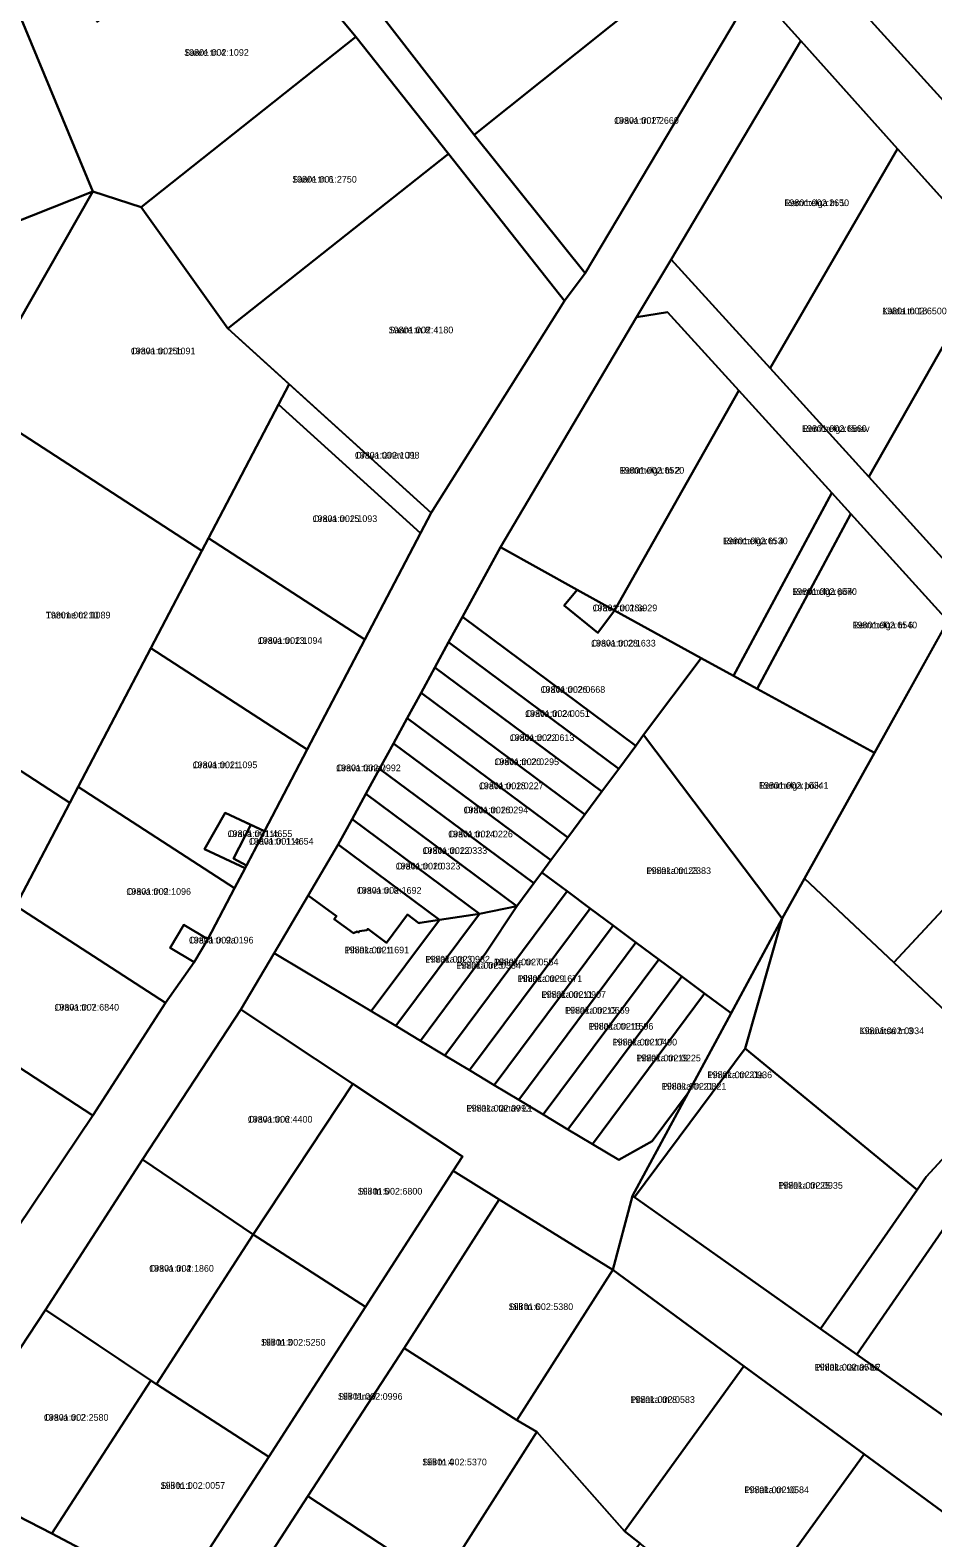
# Model space of a CAD drawing. Extents: x 516875 to 535633, y 6574491 to 6593094.
# Drawn here: x 531661 to 531863.6, y 6587496.6 to 6587834.9 of the extents above; entities that cross this region are included whole.
import ezdxf

# ---------------------------------------------------------------- set-up
doc = ezdxf.new("R2010")
doc.units = 0
for name, color, linetype in [('L_AADRESS', 7, 'Continuous'), ('PIIR', 7, 'Continuous'), ('TUNNUS', 7, 'Continuous')]:
    doc.layers.add(name, color=color, linetype=linetype)

msp = doc.modelspace()

# ---------------------------------------------------------------- linework, layer by layer
at = {"layer": 'PIIR'}
for points in [[(531589.01, 6588088.17), (531690.64, 6588007.59), (531716.18, 6587982.5), (531754.66, 6587941.68), (531906.88, 6587774.04), (531899.07, 6587760.02), (531877.36, 6587784.22), (531855.67, 6587808.35), (531833.95, 6587832.52), (531823.45, 6587844.22), (531814.36, 6587854.36), (531791.89, 6587878.52), (531768.53, 6587903.53), (531743, 6587930.74), (531733.61, 6587940.63), (531705.89, 6587970.16), (531679.52, 6587996.39), (531581.17, 6588074.74)], [(531658.12, 6587566.13), (531675.13, 6587591.42), (531691.4, 6587616.7), (531697.81, 6587625.79), (531700.92, 6587630.98), (531706.9, 6587642.4), (531709.26, 6587646.88), (531713.58, 6587655.16), (531723.21, 6587673.54), (531736.11, 6587698.18), (531748.63, 6587722.09), (531751.02, 6587726.66), (531780.94, 6587774.18), (531785.59, 6587780.4), (531823.45, 6587844.22), (531833.95, 6587832.52), (531804.87, 6587783.49), (531797.12, 6587770.53), (531766.56, 6587718.92), (531758.01, 6587703.27), (531754.92, 6587697.6), (531751.82, 6587691.92), (531748.73, 6587686.24), (531745.64, 6587680.57), (531742.54, 6587674.9), (531739.45, 6587669.22), (531736.35, 6587663.55), (531733.25, 6587657.87), (531730.16, 6587652.2), (531723.43, 6587640.77), (531715.81, 6587627.83), (531708.34, 6587615.14), (531686.27, 6587581.49), (531664.46, 6587547.81), (531640.09, 6587510.8)], [(531640.09, 6587510.8), (531665.93, 6587497.56), (531693.9, 6587482.79)]]:
    msp.add_lwpolyline(points, dxfattribs=at)
for points in [[(531739.27, 6588010.1), (531749.34, 6587998.87), (531771.72, 6587973.9), (531774.83, 6587976.48), (531819.17, 6588013.39), (531830.65, 6588000.8), (531787.98, 6587962), (531784.91, 6587959.21), (531819.91, 6587920.2), (531853.53, 6587883.27), (531887.16, 6587846.33), (531921.55, 6587808.55), (531924.37, 6587805.45), (531921.28, 6587799.89), (531910.05, 6587779.74), (531906.88, 6587774.04), (531754.66, 6587941.68), (531716.18, 6587982.5)], [(531698.6, 6587896.01), (531697.71, 6587891.64), (531718.98, 6587864.23), (531739.96, 6587838.16), (531760.68, 6587811.48), (531785.59, 6587780.4), (531780.94, 6587774.18), (531754.88, 6587807.17), (531734.12, 6587833.46), (531709.52, 6587863.16), (531691.23, 6587886.01), (531687.4, 6587886.68)], [(531814.36, 6587854.36), (531760.68, 6587811.48), (531739.96, 6587838.16), (531791.89, 6587878.52)], [(531651.5, 6587855.47), (531657.07, 6587862.31), (531676.17, 6587836.81), (531709.52, 6587863.16), (531734.12, 6587833.46), (531685.94, 6587795.22), (531675.12, 6587798.74)], [(531633.34, 6587839.94), (531651.5, 6587855.47), (531675.12, 6587798.74), (531633.76, 6587782.33), (531579.9, 6587783.53), (531577.22, 6587789.88), (531569.02, 6587810.02), (531574.28, 6587811.59), (531578.24, 6587826.65), (531615.78, 6587832.19), (531632.13, 6587789.15), (531649.84, 6587796.15)], [(531814.36, 6587854.36), (531823.45, 6587844.22), (531785.59, 6587780.4), (531760.68, 6587811.48)], [(531754.88, 6587807.17), (531705.36, 6587768.01), (531685.94, 6587795.22), (531734.12, 6587833.46)], [(531804.87, 6587783.49), (531833.95, 6587832.52), (531855.67, 6587808.35), (531827.05, 6587759.06)], [(531827.05, 6587759.06), (531855.67, 6587808.35), (531877.36, 6587784.22), (531849.18, 6587734.68)], [(531780.94, 6587774.18), (531751.02, 6587726.66), (531705.36, 6587768.01), (531754.88, 6587807.17)], [(531633.76, 6587782.33), (531675.12, 6587798.74), (531648.11, 6587751.45), (531629.55, 6587718.82), (531621.69, 6587705.15), (531588.47, 6587725.31), (531604.25, 6587733.07), (531596.42, 6587747.83), (531587.92, 6587763.78), (531579.9, 6587783.53)], [(531675.12, 6587798.74), (531685.94, 6587795.22), (531705.36, 6587768.01), (531719.14, 6587755.53), (531716.74, 6587750.95), (531701.02, 6587720.91), (531699.56, 6587718.13), (531648.11, 6587751.45)], [(531804.03, 6587771.69), (531797.12, 6587770.53), (531804.87, 6587783.49), (531827.05, 6587759.06), (531849.18, 6587734.68), (531871.34, 6587710.22), (531866.97, 6587702.37), (531845.19, 6587726.39), (531840.91, 6587731.1), (531820.03, 6587754.06)], [(531849.18, 6587734.68), (531877.36, 6587784.22), (531899.07, 6587760.02), (531871.34, 6587710.22)], [(531766.56, 6587718.92), (531797.12, 6587770.53), (531804.03, 6587771.69), (531820.03, 6587754.06), (531792.12, 6587704.71), (531783.74, 6587709.36)], [(531719.14, 6587755.53), (531751.02, 6587726.66), (531748.63, 6587722.09), (531716.74, 6587750.95)], [(531820.03, 6587754.06), (531840.91, 6587731.1), (531818.87, 6587690.05), (531811.56, 6587694.05), (531792.12, 6587704.71)], [(531648.11, 6587751.45), (531699.56, 6587718.13), (531688.11, 6587696.27), (531671.8, 6587665.13), (531669.94, 6587661.56), (531638.38, 6587682.07), (531645.34, 6587694.06), (531646.68, 6587697.51), (531647, 6587700.9), (531646.44, 6587704.26), (531645.03, 6587707.35), (531642.86, 6587709.98), (531640.19, 6587711.9), (531629.55, 6587718.82)], [(531716.74, 6587750.95), (531748.63, 6587722.09), (531736.11, 6587698.18), (531701.02, 6587720.91)], [(531818.87, 6587690.05), (531840.91, 6587731.1), (531845.19, 6587726.39), (531824.13, 6587687.17)], [(531845.19, 6587726.39), (531866.97, 6587702.37), (531850.47, 6587672.74), (531824.13, 6587687.17)], [(531701.02, 6587720.91), (531736.11, 6587698.18), (531723.21, 6587673.54), (531688.11, 6587696.27), (531699.56, 6587718.13)], [(531766.56, 6587718.92), (531783.74, 6587709.36), (531780.89, 6587705.83), (531788.44, 6587699.74), (531792.12, 6587704.71), (531811.56, 6587694.05), (531798.67, 6587676.8), (531796.94, 6587674.34), (531758.01, 6587703.27)], [(531792.12, 6587704.71), (531788.44, 6587699.74), (531780.89, 6587705.83), (531783.74, 6587709.36)], [(531758.01, 6587703.27), (531796.94, 6587674.34), (531793.12, 6587669.2), (531754.92, 6587697.6)], [(531866.18, 6587700.95), (531894.68, 6587668.57), (531854.8, 6587625.73), (531834.8, 6587644.59), (531850.47, 6587672.74)], [(531793.12, 6587669.2), (531789.3, 6587664.07), (531751.82, 6587691.92), (531754.92, 6587697.6)], [(531688.11, 6587696.27), (531723.21, 6587673.54), (531713.58, 6587655.16), (531704.77, 6587659.29), (531700.15, 6587651.15), (531709.26, 6587646.88), (531706.9, 6587642.4), (531671.8, 6587665.13)], [(531818.87, 6587690.05), (531824.14, 6587687.15), (531850.47, 6587672.74), (531834.8, 6587644.59), (531829.79, 6587635.6), (531798.67, 6587676.8), (531811.56, 6587694.05)], [(531624.99, 6587690.77), (531638.38, 6587682.07), (531669.94, 6587661.56), (531657.83, 6587638.44), (531633.34, 6587618.59), (531597.18, 6587642.07)], [(531751.82, 6587691.92), (531789.3, 6587664.07), (531785.48, 6587658.93), (531748.73, 6587686.24)], [(531785.48, 6587658.93), (531781.66, 6587653.8), (531745.64, 6587680.57), (531748.73, 6587686.24)], [(531781.66, 6587653.8), (531777.84, 6587648.66), (531742.54, 6587674.9), (531745.64, 6587680.57)], [(531796.94, 6587674.34), (531798.67, 6587676.8), (531829.79, 6587635.6), (531818.33, 6587614.34), (531812.36, 6587618.78), (531807.23, 6587622.6), (531802.09, 6587626.42), (531796.96, 6587630.24), (531791.82, 6587634.06), (531786.69, 6587637.87), (531781.54, 6587641.7), (531775.82, 6587645.95), (531777.84, 6587648.66), (531781.66, 6587653.8), (531785.48, 6587658.93), (531789.3, 6587664.07), (531793.12, 6587669.2)], [(531777.84, 6587648.66), (531775.82, 6587645.95), (531774.02, 6587643.53), (531739.45, 6587669.22), (531742.54, 6587674.9)], [(531774.02, 6587643.53), (531770.2, 6587638.39), (531736.35, 6587663.55), (531739.45, 6587669.22)], [(531894.68, 6587668.57), (531919.78, 6587640.05), (531882.45, 6587599.66), (531854.8, 6587625.73)], [(531671.8, 6587665.13), (531706.9, 6587642.4), (531700.92, 6587630.98), (531695.51, 6587634.19), (531692.41, 6587629), (531697.81, 6587625.79), (531691.4, 6587616.7), (531657.83, 6587638.44), (531669.94, 6587661.56)], [(531770.2, 6587638.39), (531761.82, 6587636.64), (531733.25, 6587657.87), (531736.35, 6587663.55)], [(531704.77, 6587659.29), (531710.53, 6587656.59), (531706.68, 6587649.06), (531709.58, 6587647.5), (531709.26, 6587646.88), (531700.15, 6587651.15)], [(531713.58, 6587655.16), (531709.58, 6587647.5), (531706.68, 6587649.06), (531710.53, 6587656.59)], [(531761.82, 6587636.64), (531752.87, 6587635.33), (531730.16, 6587652.2), (531733.25, 6587657.87)], [(531730.16, 6587652.2), (531752.87, 6587635.33), (531748.47, 6587634.6), (531748.27, 6587634.57), (531745.72, 6587636.47), (531741, 6587630.11), (531736.8, 6587633.26), (531736.6, 6587633.01), (531734.93, 6587632.75), (531734.7, 6587632.45), (531734.38, 6587632.69), (531733.58, 6587632.29), (531729.27, 6587635.47), (531729.74, 6587636.11), (531723.43, 6587640.77)], [(531775.82, 6587645.95), (531781.54, 6587641.7), (531754.1, 6587604.85), (531748.59, 6587608.17), (531763.31, 6587627.93), (531770.2, 6587638.39), (531774.02, 6587643.53)], [(531860.05, 6587574.7), (531821.44, 6587606.4), (531829.79, 6587635.6), (531834.8, 6587644.59), (531854.8, 6587625.73), (531882.45, 6587599.66), (531862.09, 6587577.63)], [(531723.43, 6587640.77), (531729.74, 6587636.11), (531729.27, 6587635.47), (531733.58, 6587632.29), (531734.38, 6587632.69), (531734.7, 6587632.45), (531734.93, 6587632.75), (531736.6, 6587633.01), (531736.8, 6587633.26), (531741, 6587630.11), (531745.72, 6587636.47), (531748.27, 6587634.57), (531748.47, 6587634.6), (531752.87, 6587635.33), (531737.56, 6587614.8), (531715.81, 6587627.83)], [(531781.54, 6587641.7), (531786.69, 6587637.87), (531759.63, 6587601.53), (531754.1, 6587604.85)], [(531919.78, 6587640.05), (531926.39, 6587632.54), (531895.82, 6587599.47), (531869.34, 6587570.84), (531846.52, 6587537.72), (531838.36, 6587543.5), (531860.05, 6587574.7), (531862.09, 6587577.63), (531882.45, 6587599.66)], [(531641.59, 6587613.22), (531657.83, 6587638.44), (531691.4, 6587616.7), (531675.13, 6587591.42)], [(531752.87, 6587635.33), (531761.82, 6587636.64), (531743.07, 6587611.48), (531737.56, 6587614.8)], [(531770.2, 6587638.39), (531763.31, 6587627.93), (531748.59, 6587608.17), (531743.07, 6587611.48), (531761.82, 6587636.64)], [(531786.69, 6587637.87), (531791.82, 6587634.06), (531765.14, 6587598.22), (531759.63, 6587601.53)], [(531796.21, 6587573.37), (531808.69, 6587596.48), (531818.33, 6587614.34), (531829.79, 6587635.6), (531821.44, 6587606.4), (531796.62, 6587573.08)], [(531700.92, 6587630.98), (531697.81, 6587625.79), (531692.41, 6587629), (531695.51, 6587634.19)], [(531791.82, 6587634.06), (531796.96, 6587630.24), (531770.65, 6587594.91), (531765.14, 6587598.22)], [(531796.96, 6587630.24), (531802.09, 6587626.42), (531776.16, 6587591.59), (531770.65, 6587594.91)], [(531808.69, 6587596.48), (531796.21, 6587573.37), (531791.78, 6587556.72), (531766.29, 6587572.54), (531755.92, 6587578.96), (531758.01, 6587582.2), (531733.46, 6587598.46), (531708.34, 6587615.14), (531715.81, 6587627.83), (531743.07, 6587611.48), (531748.59, 6587608.17), (531754.1, 6587604.85), (531759.63, 6587601.53), (531765.14, 6587598.22), (531770.65, 6587594.91), (531776.16, 6587591.59), (531781.67, 6587588.28), (531787.18, 6587584.97), (531793.09, 6587581.42), (531800.59, 6587585.61)], [(531802.09, 6587626.42), (531807.23, 6587622.6), (531781.67, 6587588.28), (531776.16, 6587591.59)], [(531812.36, 6587618.78), (531787.18, 6587584.97), (531781.67, 6587588.28), (531807.23, 6587622.6)], [(531633.34, 6587618.59), (531641.59, 6587613.22), (531675.13, 6587591.42), (531658.12, 6587566.13), (531616.4, 6587593.42)], [(531812.36, 6587618.78), (531818.33, 6587614.34), (531808.69, 6587596.48), (531800.59, 6587585.61), (531793.09, 6587581.42), (531787.18, 6587584.97)], [(531733.46, 6587598.46), (531711.04, 6587564.68), (531686.27, 6587581.49), (531708.34, 6587615.14)], [(531860.05, 6587574.7), (531838.36, 6587543.5), (531796.62, 6587573.08), (531821.44, 6587606.4)], [(531758.01, 6587582.2), (531755.92, 6587578.96), (531736.25, 6587548.42), (531711.04, 6587564.68), (531733.46, 6587598.46)], [(531711.04, 6587564.68), (531689.37, 6587531.09), (531664.46, 6587547.81), (531686.27, 6587581.49)], [(531766.29, 6587572.54), (531744.98, 6587539.19), (531723.31, 6587505.93), (531704.83, 6587477.43), (531693.9, 6587482.79), (531714.62, 6587514.79), (531736.25, 6587548.42), (531755.92, 6587578.96)], [(531766.29, 6587572.54), (531791.78, 6587556.72), (531770.22, 6587523.03), (531744.98, 6587539.19)], [(531838.36, 6587543.5), (531846.52, 6587537.72), (531888.16, 6587508.25), (531875.98, 6587494.94), (531848.16, 6587515.36), (531821.15, 6587535.17), (531791.78, 6587556.72), (531796.21, 6587573.37)], [(531869.34, 6587570.84), (531915.15, 6587537.77), (531906.96, 6587528.81), (531888.16, 6587508.25), (531846.52, 6587537.72)], [(531736.25, 6587548.42), (531714.62, 6587514.79), (531689.37, 6587531.09), (531711.04, 6587564.68)], [(531791.78, 6587556.72), (531821.15, 6587535.17), (531794.4, 6587498.14), (531774.69, 6587520.37), (531770.22, 6587523.03)], [(531640.09, 6587510.8), (531664.46, 6587547.81), (531688.12, 6587531.93), (531665.93, 6587497.56)], [(531744.98, 6587539.19), (531770.22, 6587523.03), (531774.69, 6587520.37), (531753.1, 6587486.46), (531723.31, 6587505.93)], [(531821.15, 6587535.17), (531848.16, 6587515.36), (531820.62, 6587477.29), (531797.92, 6587495.34), (531794.4, 6587498.14)], [(531689.37, 6587531.09), (531714.62, 6587514.79), (531693.9, 6587482.79), (531665.93, 6587497.56), (531688.12, 6587531.93)], [(531774.69, 6587520.37), (531794.4, 6587498.14), (531797.92, 6587495.34), (531778.19, 6587470.67), (531754.64, 6587454.56), (531753.1, 6587486.46)], [(531848.16, 6587515.36), (531875.98, 6587494.94), (531846.88, 6587463.16), (531843.33, 6587459.23), (531820.62, 6587477.29)], [(531704.83, 6587477.43), (531723.31, 6587505.93), (531753.1, 6587486.46), (531754.64, 6587454.56), (531743.6, 6587458.25)]]:
    msp.add_lwpolyline(points, close=True, dxfattribs=at)

# ---------------------------------------------------------------- texts
at = {"layer": 'L_AADRESS'}
for s, p in [('Saare tn 4', (531695.59, 6587829.19)), ('Orava tn 17', (531792.07, 6587813.93)), ('Saare tn 6', (531719.82, 6587800.74)), ('Remmelga tn 1', (531830.27, 6587795.46)), ('Kalda tn 18', (531852.2, 6587771.19)), ('Saare tn 8', (531741.47, 6587766.92)), ('Orava tn 15b', (531683.62, 6587762.21)), ('Remmelga tänav', (531834.23, 6587744.8)), ('Orava tänav J1', (531733.88, 6587738.81)), ('Remmelga tn 2', (531793.3, 6587735.43)), ('Orava tn 15', (531724.41, 6587724.57)), ('Remmelga tn 4', (531816.51, 6587719.59)), ('Remmelga põik', (531832.03, 6587708.22)), ('Tamme tn 10', (531664.55, 6587702.93)), ('Orava tn 28a', (531787.24, 6587704.55)), ('Remmelga tn 6', (531845.55, 6587700.71)), ('Orava tn 13', (531712.11, 6587697.23)), ('Orava tn 28', (531786.9, 6587696.63)), ('Orava tn 26', (531775.57, 6587686.24)), ('Orava tn 24', (531772.1, 6587680.84)), ('Orava tn 22', (531768.65, 6587675.43)), ('Orava tn 11', (531697.5, 6587669.33)), ('Orava tänav', (531729.69, 6587668.65)), ('Orava tn 20', (531765.2, 6587670.02)), ('Orava tn 18', (531761.74, 6587664.62)), ('Remmelga põik 1', (531824.57, 6587664.71)), ('Orava tn 16', (531758.28, 6587659.21)), ('Orava tn 11b', (531705.34, 6587653.87)), ('Orava tn 11a', (531710.13, 6587652.18)), ('Orava tn 14', (531754.83, 6587653.8)), ('Orava tn 12', (531749.08, 6587650.1)), ('Orava tn 10', (531743.06, 6587646.6)), ('Pihlaka tn 23', (531799.3, 6587645.57)), ('Orava tn 9', (531682.62, 6587640.91)), ('Orava tn 8', (531734.34, 6587641.15)), ('Orava tn 9a', (531696.66, 6587629.99)), ('Pihlaka tn 1', (531731.56, 6587627.79)), ('Pihlaka tn 3', (531749.69, 6587625.71)), ('Pihlaka tn 5', (531756.64, 6587624.33)), ('Pihlaka tn 7', (531765.07, 6587625.08)), ('Pihlaka tn 9', (531770.39, 6587621.36)), ('Pihlaka tn 11', (531775.73, 6587617.79)), ('Orava tn 7', (531666.48, 6587614.93)), ('Pihlaka tn 13', (531781.05, 6587614.23)), ('Pihlaka tn 15', (531786.37, 6587610.66)), ('Pihlaka tn 17', (531791.69, 6587607.1)), ('Kibuvitsa tn 3', (531847.11, 6587609.65)), ('Pihlaka tn 19', (531797.02, 6587603.53)), ('Pihlaka tn 21', (531802.75, 6587597.2)), ('Pihlaka tn 21a', (531813, 6587599.77)), ('Pihlaka tänav L1', (531758.91, 6587592.27)), ('Orava tn 6', (531709.87, 6587589.8)), ('Siili tn 5', (531734.52, 6587573.64)), ('Pihlaka tn 25', (531828.88, 6587574.95)), ('Orava tn 4', (531687.75, 6587556.33)), ('Siili tn 6', (531768.38, 6587547.73)), ('Siili tn 3', (531712.81, 6587539.75)), ('Pihlaka tänav L2', (531837.05, 6587534.16)), ('Siili tänav', (531730.09, 6587527.6)), ('Pihlaka tn 8', (531795.68, 6587526.89)), ('Orava tn 2', (531664.11, 6587522.88)), ('Siili tn 4', (531749, 6587512.88)), ('Siili tn 1', (531690.27, 6587507.61)), ('Pihlaka tn 10', (531821.28, 6587506.64))]:
    msp.add_text(s, height=1.5, dxfattribs=at).set_placement(p)
at = {"layer": 'TUNNUS'}
for s, p in [('19801:002:1092', (531695.59, 6587829.19)), ('19801:002:2660', (531792.07, 6587813.93)), ('19801:001:2750', (531719.82, 6587800.74)), ('19801:002:2650', (531830.27, 6587795.46)), ('19801:002:6500', (531852.2, 6587771.19)), ('19801:002:4180', (531741.47, 6587766.92)), ('19801:002:1091', (531683.62, 6587762.21)), ('19801:002:6560', (531834.23, 6587744.8)), ('19801:002:1098', (531733.88, 6587738.81)), ('19801:002:6520', (531793.3, 6587735.43)), ('19801:002:1093', (531724.41, 6587724.57)), ('19801:002:6530', (531816.51, 6587719.59)), ('19801:002:6570', (531832.03, 6587708.22)), ('19801:002:1089', (531664.55, 6587702.93)), ('19801:001:3929', (531787.24, 6587704.55)), ('19801:002:6540', (531845.55, 6587700.71)), ('19801:002:1094', (531712.11, 6587697.23)), ('19801:002:1633', (531786.9, 6587696.63)), ('19801:002:0668', (531775.57, 6587686.24)), ('19801:002:0051', (531772.1, 6587680.84)), ('19801:002:0613', (531768.65, 6587675.43)), ('19801:002:1095', (531697.5, 6587669.33)), ('19801:002:0992', (531729.69, 6587668.65)), ('19801:002:0295', (531765.2, 6587670.02)), ('19801:002:0227', (531761.74, 6587664.62)), ('19801:002:1634', (531824.57, 6587664.71)), ('19801:002:0294', (531758.28, 6587659.21)), ('19801:001:4655', (531705.34, 6587653.87)), ('19801:001:4654', (531710.13, 6587652.18)), ('19801:002:0226', (531754.83, 6587653.8)), ('19801:002:0333', (531749.08, 6587650.1)), ('19801:002:0323', (531743.06, 6587646.6)), ('19801:001:2383', (531799.3, 6587645.57)), ('19801:002:1096', (531682.62, 6587640.91)), ('19801:002:1692', (531734.34, 6587641.15)), ('19801:002:0196', (531696.66, 6587629.99)), ('19801:002:1691', (531731.56, 6587627.79)), ('19801:002:0982', (531749.69, 6587625.71)), ('19801:002:0334', (531756.64, 6587624.33)), ('19801:002:0554', (531765.07, 6587625.08)), ('19801:002:1671', (531770.39, 6587621.36)), ('19801:002:0907', (531775.73, 6587617.79)), ('19801:002:6840', (531666.48, 6587614.93)), ('19801:002:0669', (531781.05, 6587614.23)), ('19801:002:1596', (531786.37, 6587610.66)), ('19801:002:0490', (531791.69, 6587607.1)), ('19801:002:0934', (531847.11, 6587609.65)), ('19801:002:0225', (531797.02, 6587603.53)), ('19801:002:0821', (531802.75, 6587597.2)), ('19801:002:0936', (531813, 6587599.77)), ('19801:002:0993', (531758.91, 6587592.27)), ('19801:002:4400', (531709.87, 6587589.8)), ('19801:002:6800', (531734.52, 6587573.64)), ('19801:002:0935', (531828.88, 6587574.95)), ('19801:002:1860', (531687.75, 6587556.33)), ('19801:002:5380', (531768.38, 6587547.73)), ('19801:002:5250', (531712.81, 6587539.75)), ('19801:002:0586', (531837.05, 6587534.16)), ('19801:002:0996', (531730.09, 6587527.6)), ('19801:002:0583', (531795.68, 6587526.89)), ('19801:002:2580', (531664.11, 6587522.88)), ('19801:002:5370', (531749, 6587512.88)), ('19801:002:0057', (531690.27, 6587507.61)), ('19801:002:0584', (531821.28, 6587506.64))]:
    msp.add_text(s, height=1.5, dxfattribs=at).set_placement(p)

doc.saveas('drawing.dxf')
